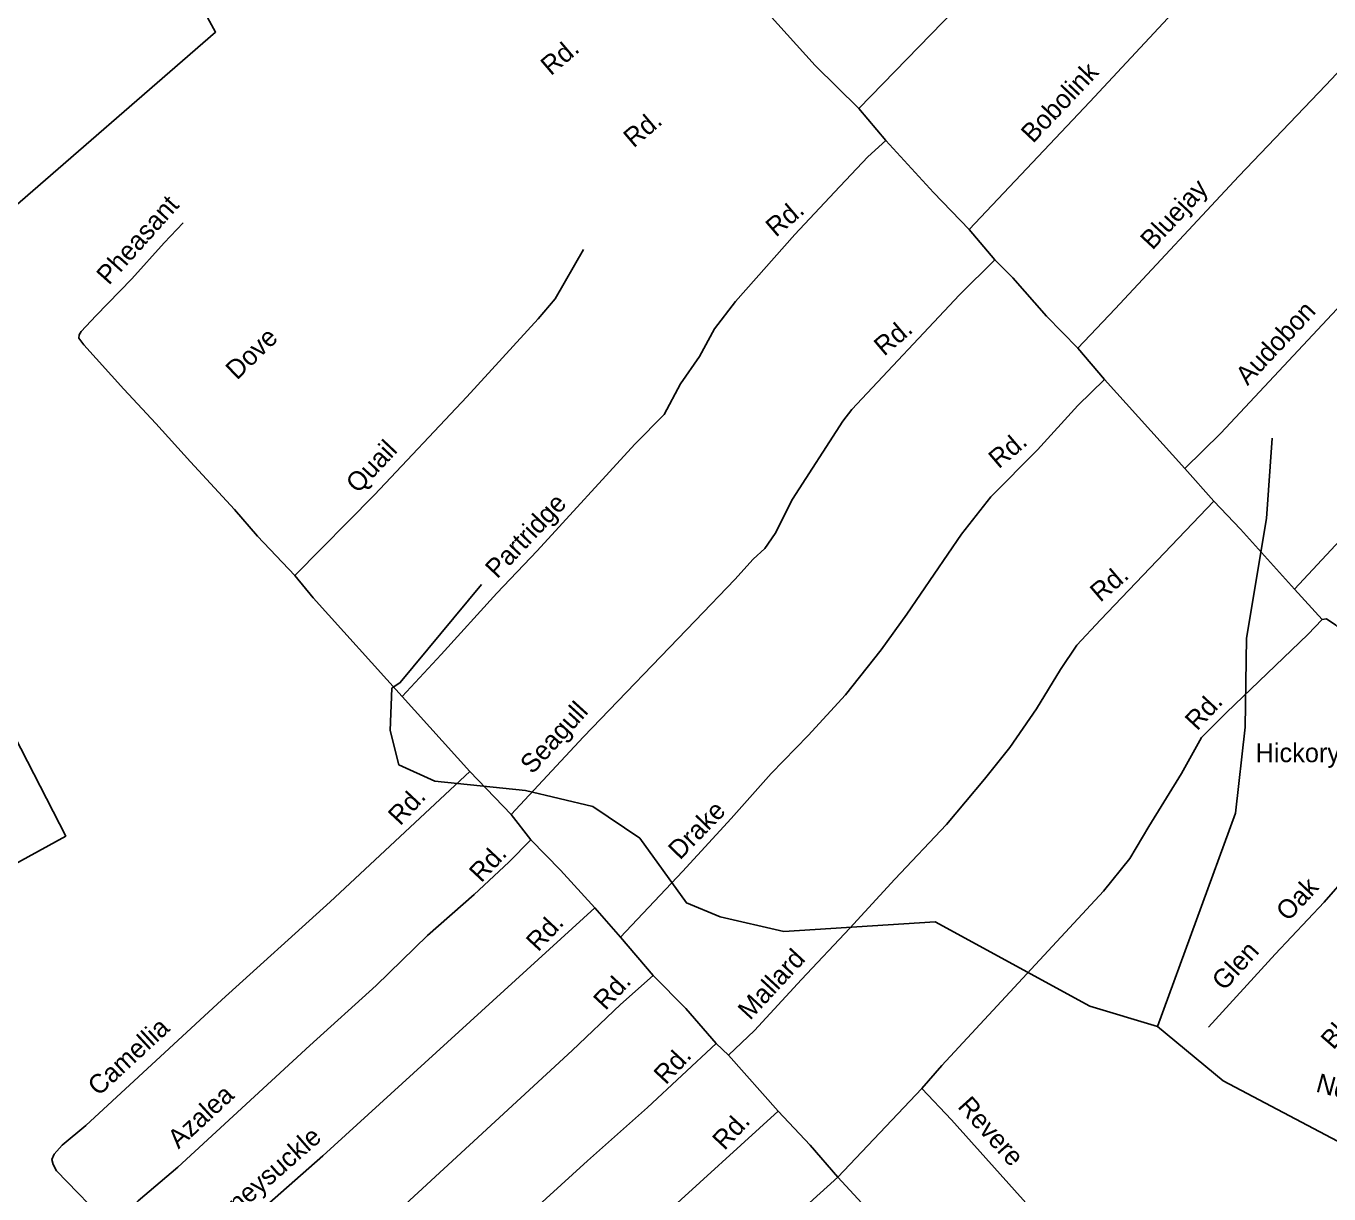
# Model space of a CAD drawing. Extents: x 2104537 to 2336408, y 34176 to 229611.
# Drawn here: x 2280006 to 2285158, y 108920 to 113538 of the extents above; entities that cross this region are included whole.
import ezdxf

# ---------------------------------------------------------------- set-up
doc = ezdxf.new("R2010")
doc.units = 0
for name, color, linetype in [('Exist Boundary Political City Limit New', 7, 'Continuous'), ('Exist Hydrographic Misc Water Feature', 7, 'Continuous'), ('Exist Road Non-System Type 51', 7, 'Continuous'), ('Exist Road Non-System Type 51 Label', 7, 'Continuous'), ('Map Preparation Boundary City Limit Buffer Line', 7, 'Continuous')]:
    doc.layers.add(name, color=color, linetype=linetype)

msp = doc.modelspace()

# ---------------------------------------------------------------- linework, layer by layer
at = {"layer": 'Exist Boundary Political City Limit New'}
for points in [[(2279901.2, 112773.3), (2280755.8, 113513.9), (2280619, 113764.5), (2280379.8, 113605), (2279912.5, 114470.9), (2280300, 114835.5), (2280915.2, 114448.1), (2282006.2, 114968.6), (2282157.2, 115040.6), (2282330.2, 115540), (2283287.5, 114821.8), (2284062.2, 115300.6), (2283800, 116258.2), (2285554.8, 116372.2), (2286705.5, 116144.2), (2288106.8, 115152.4), (2288289.2, 115334.8), (2287970.2, 115733.8), (2288301.2, 115959.1), (2288824.8, 116315.2), (2288059.2, 118748.6), (2288266, 118810.1), (2288572.2, 118901), (2290246.8, 119398.4)], [(2278055.2, 109178.4), (2280163.2, 110335.1), (2279935.5, 110779.4)]]:
    msp.add_lwpolyline(points, dxfattribs=at)
at = {"layer": 'Exist Hydrographic Misc Water Feature'}
for points in [[(2284480.5, 109582), (2284788.7, 110425.7), (2284827.7, 110766), (2284832.6, 111116.9), (2284911.6, 111591), (2284933.7, 111908.8)], [(2284480.5, 109582), (2284212.5, 109662.6), (2283601.7, 109995.9), (2283002.5, 109958.2), (2282751.5, 110015.5), (2282617.6, 110070.6), (2282432.7, 110326.8), (2282247.5, 110451.7), (2281980.5, 110515.8), (2281622.5, 110552.3), (2281479.6, 110617.3), (2281445.6, 110752.5), (2281452.5, 110919.6), (2281485.6, 110942), (2281806.7, 111329.4)], [(2285192.7, 109128.8), (2284740.6, 109367.1), (2284480.5, 109582)]]:
    msp.add_lwpolyline(points, dxfattribs=at)
at = {"layer": 'Exist Road Non-System Type 51'}
for p, q in [((2283298.9, 113212.3), (2283406.4, 113085.6)), ((2283736.1, 112733.1), (2283837.5, 112614.1)), ((2284165.3, 112263.7), (2284270.5, 112140.6)), ((2284270.5, 112140.6), (2284588.4, 111788.1)), ((2284588.4, 111788.1), (2284703.7, 111659.6)), ((2285021.7, 111310.7), (2285131.3, 111191.8)), ((2281494, 110887.3), (2281761.2, 110590.3)), ((2281761.2, 110590.3), (2281924.8, 110419.8)), ((2281924.8, 110419.8), (2282002.3, 110320.6)), ((2282255.2, 110051.3), (2282356.3, 109934.6)), ((2282356.3, 109934.6), (2282485.9, 109783.8)), ((2282735, 109514.6), (2282783.3, 109469.1)), ((2282783.3, 109469.1), (2282979.7, 109247.2)), ((2283548.9, 109337.2), (2283216.8, 108985.8))]:
    msp.add_line(p, q, dxfattribs=at)
for points in [[(2285508, 115541.9), (2285197.2, 115222.5), (2284665.6, 114648.9), (2283868.5, 113798.6), (2283298.9, 113212.3)], [(2285932.9, 115088.2), (2285836, 114977.3), (2285228.9, 114334.6), (2285029.2, 114114.7), (2284212.9, 113237.9), (2283736.1, 112733.1)], [(2286378, 114610.9), (2286249.5, 114479.6), (2286042, 114247.4), (2285773, 113972.5), (2285146.1, 113303.9), (2284801.9, 112944.2), (2284313.6, 112419.3), (2284165.3, 112263.7)], [(2286811, 114137.8), (2286394, 113707.3), (2284730.8, 111927.7), (2284588.4, 111788.1)], [(2282867.9, 113670), (2283127, 113382.5), (2283298.9, 113212.3)], [(2285021.7, 111310.7), (2285581.4, 111910.7), (2286414, 112785.5), (2286623.4, 113013.7), (2286846.9, 113240), (2287192.9, 113611.5), (2287250.4, 113670.4)], [(2283406.4, 113085.6), (2283334.9, 113020.7), (2283202.7, 112881.2), (2283046.2, 112713.6), (2282811.2, 112449.2), (2282728.1, 112340.3), (2282669.6, 112231.8), (2282594.7, 112123.1), (2282530, 112002.3), (2282412.9, 111884.8), (2282027.6, 111462.9), (2281867.6, 111295.1), (2281648.1, 111053), (2281494, 110887.3)], [(2283406.4, 113085.6), (2283594.6, 112879.5), (2283736.1, 112733.1)], [(2280627.4, 112760), (2280552.1, 112681.4), (2280424, 112537.9), (2280281.5, 112392.4), (2280224.2, 112329.8), (2280216.4, 112317.5), (2280214.5, 112303.8), (2280234.6, 112277.8), (2280392.6, 112101.6), (2280519.9, 111966.9), (2280655.7, 111814.4), (2280829.9, 111626), (2280921, 111521.3), (2281068.9, 111364.9)], [(2282210.6, 112655), (2282099, 112459.7), (2282031.8, 112380.9), (2281749, 112071.8), (2281383.4, 111683.9), (2281068.9, 111364.9)], [(2281924.8, 110419.8), (2282209.9, 110726.9), (2282652.7, 111185.5), (2282809, 111349.4), (2282882.1, 111430), (2282927.8, 111472.4), (2282969, 111531), (2283037.6, 111667.4), (2283236.4, 111975.6), (2283271.7, 112022.1), (2283697, 112474.8), (2283837.5, 112614.1)], [(2283837.5, 112614.1), (2283908.2, 112542.9), (2284041.8, 112390.4), (2284165.3, 112263.7)], [(2284270.5, 112140.6), (2284165.5, 112037.7), (2284005.7, 111862), (2283821.7, 111675.9), (2283705, 111528.6), (2283488.6, 111212.3), (2283388.2, 111071.2), (2283246, 110893.9), (2283099.6, 110732.4), (2282953.3, 110582.7), (2282795.1, 110405), (2282601.8, 110195.2), (2282356.3, 109934.6)], [(2282783.3, 109469.1), (2282886.5, 109566.2), (2283072.4, 109768.2), (2283264.3, 109970.2), (2283442.2, 110164.2), (2283645.5, 110380.1), (2283795.9, 110559.9), (2283896.4, 110684.9), (2284002.6, 110838), (2284097.1, 110993), (2284162, 111089.8), (2284254.8, 111190.7), (2284703.7, 111659.6)], [(2284703.7, 111659.6), (2284809.1, 111548.3), (2285021.7, 111310.7)], [(2281068.9, 111364.9), (2281141.7, 111277.6), (2281494, 110887.3)], [(2285131.3, 111191.8), (2285075.6, 111131.5), (2284752.9, 110823.9), (2284653.9, 110724.7), (2284575.7, 110581.9), (2284446, 110372.9), (2284371.1, 110246), (2284266.6, 110116.9), (2283628.1, 109428.2), (2283548.9, 109337.2)], [(2285131.3, 111191.8), (2285149, 111194.1), (2285185.3, 111168.5), (2285276.3, 111077.5), (2285377.3, 110990.6)], [(2280338.4, 108792.9), (2280126.1, 109010.9), (2280113.8, 109036.7), (2280107.6, 109056.5), (2280117.5, 109077), (2280149, 109113.1), (2280242, 109190), (2280780.7, 109687.8), (2281208.7, 110074.4), (2281761.2, 110590.3)], [(2282002.3, 110320.6), (2281915, 110231.7), (2281778.4, 110104.5), (2281594.2, 109942.4), (2281390.3, 109744.2), (2281128.9, 109507.5), (2280605.9, 109025.9), (2280449.5, 108892.1), (2280338.4, 108792.9)], [(2282002.3, 110320.6), (2282119.4, 110199.9), (2282255.2, 110051.3)], [(2285731.9, 110018.4), (2285637, 110115.4), (2285442.8, 110303.5), (2285416.6, 110321), (2285392.5, 110328.7), (2285348.6, 110302.3), (2285267.7, 110219.6), (2285139.2, 110074.1), (2284945.3, 109867.9), (2284682.6, 109579.4)], [(2282255.2, 110051.3), (2281179.8, 109070), (2280902.2, 108827), (2280579.3, 108513.7)], [(2280828.5, 108254.4), (2282165.3, 109486.6), (2282357.1, 109668.5), (2282485.9, 109783.8)], [(2282485.9, 109783.8), (2282615.3, 109653.4), (2282735, 109514.6)], [(2282735, 109514.6), (2282463.7, 109261.7), (2282225.8, 109051.1), (2281231.5, 108144.6), (2281067.4, 108000.8)], [(2284037, 108790.2), (2283972, 108871.8), (2283666.3, 109212.3), (2283548.9, 109337.2)], [(2281311.9, 107739.6), (2281924.1, 108288.1), (2282237, 108575.3), (2282522.3, 108830.2), (2282979.7, 109247.2)], [(2282979.7, 109247.2), (2283107.4, 109112.5), (2283216.8, 108985.8)], [(2283216.8, 108985.8), (2282921.7, 108720.5), (2282733.6, 108542.4), (2282272, 108129.8), (2281828.2, 107718.8), (2281556.9, 107463.9)], [(2283467.6, 108722.5), (2283342.4, 108848.9), (2283216.8, 108985.8)]]:
    msp.add_lwpolyline(points, dxfattribs=at)
at = {"layer": 'Map Preparation Boundary City Limit Buffer Line'}
for points in [[(2279901.2, 112773.3), (2280755.8, 113513.9), (2280619, 113764.5), (2280379.8, 113605), (2279912.5, 114470.9), (2280300, 114835.5), (2280915.2, 114448.1), (2282006.2, 114968.6), (2282157.2, 115040.6), (2282330.2, 115540), (2283287.5, 114821.8), (2284062.2, 115300.6), (2283800, 116258.2), (2285554.8, 116372.2), (2286705.5, 116144.2), (2288106.8, 115152.4), (2288289.2, 115334.8), (2287970.2, 115733.8), (2288301.2, 115959.1), (2288824.8, 116315.2), (2288059.2, 118748.6), (2288266, 118810.1), (2288572.2, 118901), (2290246.8, 119398.4)], [(2278055.2, 109178.4), (2280163.2, 110335.1), (2279935.5, 110779.4)]]:
    msp.add_lwpolyline(points, dxfattribs=at)

# ---------------------------------------------------------------- texts
at = {"layer": 'Exist Road Non-System Type 51 Label'}
for s, rotation, p in [('Rd.', 40.4404, (2282081.4, 113339.1)), ('Bobolink', 46.6328, (2283988, 113071.6)), ('Rd.', 40.4404, (2282408.8, 113053.4)), ('Bluejay', 47.0663, (2284460.4, 112649.4)), ('Pheasant', 48.2512, (2280333.5, 112510.4)), ('Rd.', 40.4404, (2282971.2, 112700.5)), ('Audobon', 46.9354, (2284836.8, 112113.2)), ('Dove', 44.3167, (2280839.9, 112135.6)), ('Rd.', 40.4404, (2283399.4, 112230)), ('Rd.', 40.4404, (2283852.7, 111784.6)), ('Quail', 46.6883, (2281318.3, 111686.7)), ('Partridge', 46.6883, (2281869.2, 111349.7)), ('Rd.', 40.4404, (2284254, 111256.9)), ('Rd.', 47.0185, (2284637, 110748.5)), ('Seagull', 47.8014, (2282008.6, 110576.7)), ('Rd.', 47.0185, (2281485.5, 110373)), ('Drake', 46.0014, (2282592, 110237.3)), ('Rd.', 47.0185, (2281806.1, 110147.7)), ('Oak', 46.7609, (2284996.6, 109994.3)), ('Rd.', 47.0185, (2282031.2, 109874.5)), ('Glen', 47.6784, (2284743.9, 109719.8)), ('Mallard', 47.3447, (2282869.1, 109603.7)), ('Blueberry', 48.947, (2285176.1, 109486.8)), ('Rd.', 47.0185, (2282297.3, 109642.4)), ('Camellia', 42.7363, (2280292.7, 109303.9)), ('Rd.', 47.0185, (2282536, 109348.8)), ('North', 344.7849, (2285102.8, 109325.5)), ('Azalea', 42.6434, (2280608.9, 109095.6)), ('Revere', 311.9208, (2283686.4, 109263.5)), ('Rd.', 47.0185, (2282767.9, 109089.3)), ('Honeysuckle', 41.1937, (2280748.1, 108757.5))]:
    msp.add_text(s, height=75, rotation=rotation, dxfattribs=at).set_placement(p)
msp.add_text('Hickory Rd.', height=75, dxfattribs=at).set_placement((2284868.1, 110627.2))

doc.saveas('drawing.dxf')
